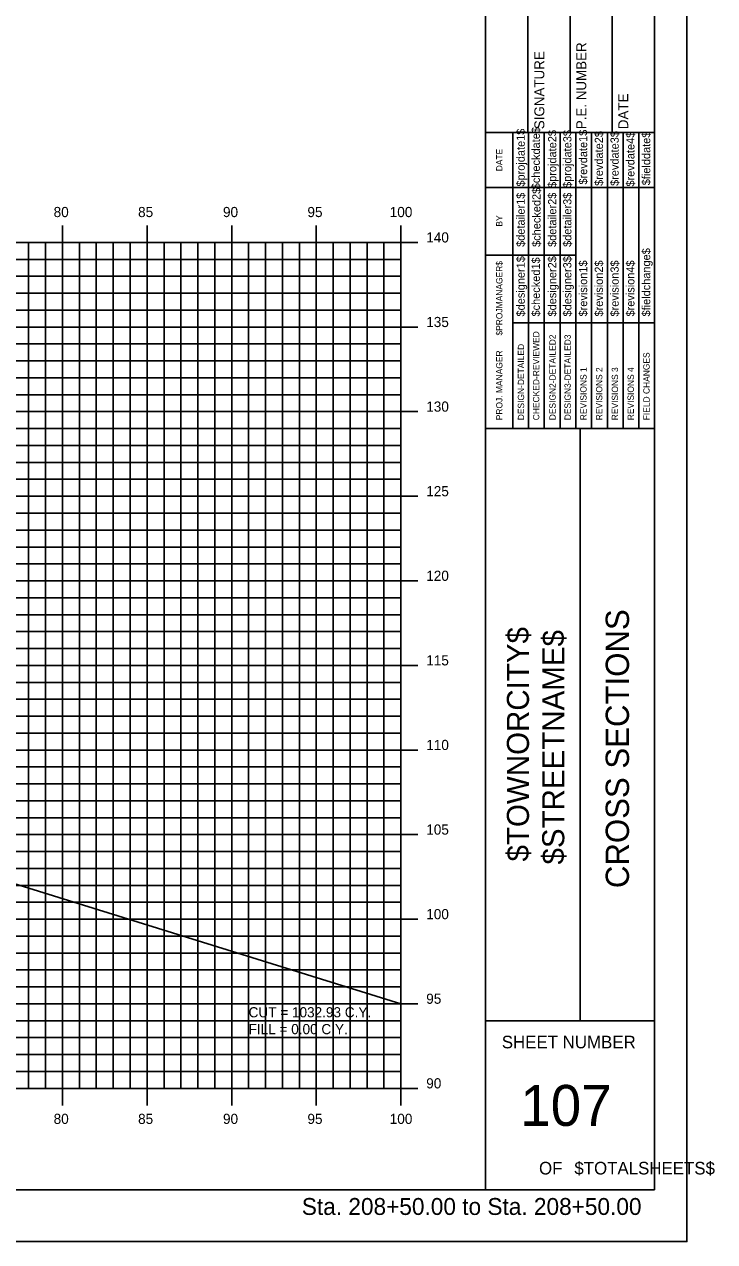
# Model space of a CAD drawing. Extents: x 850598 to 870284, y 366541 to 366651.
# Drawn here: x 869134.4 to 869175.2, y 366541.2 to 366613.1 of the extents above; entities that cross this region are included whole.
import ezdxf

# ---------------------------------------------------------------- set-up
doc = ezdxf.new("R2010")
doc.units = 0
for name, color, linetype in [('BORDER', 7, 'Continuous'), ('D_Text_Standard', 7, 'Continuous'), ('H_V ANNOTATION', 7, 'Continuous'), ('HIGHWAY_TITLE', 7, 'Continuous'), ('MAJOR', 7, 'Continuous'), ('MINOR', 7, 'Continuous'), ('PLOT BOUNDARY', 7, 'Continuous'), ('S_Roadway_Centerline', 7, 'Continuous')]:
    doc.layers.add(name, color=color, linetype=linetype)

msp = doc.modelspace()

# ---------------------------------------------------------------- linework, layer by layer
at = {"layer": 'BORDER'}
for p, q in [((869161.69, 366544.225), (869161.69, 366649.225)), ((869171.69, 366544.225), (869171.69, 366649.225)), ((869164.19, 366606.728), (869164.19, 366615.376)), ((869166.69, 366606.728), (869166.69, 366615.376)), ((869169.19, 366606.728), (869169.19, 366615.376)), ((869161.69, 366606.728), (869171.69, 366606.728)), ((869161.69, 366589.228), (869171.69, 366589.228)), ((869167.281, 366554.228), (869167.281, 366589.228)), ((869161.69, 366554.228), (869171.69, 366554.228)), ((869011.69, 366544.225), (869171.69, 366544.225))]:
    msp.add_line(p, q, dxfattribs=at)
for points in [[(869163.305, 366603.478), (869163.305, 366606.728)], [(869164.238, 366589.231), (869164.238, 366606.728)], [(869165.17, 366606.728), (869165.17, 366589.231)], [(869166.101, 366589.231), (869166.101, 366606.728)], [(869167.033, 366589.231), (869167.033, 366606.728)], [(869167.965, 366589.231), (869167.965, 366606.728)], [(869168.896, 366589.231), (869168.896, 366606.728)], [(869169.828, 366589.231), (869169.828, 366606.728)], [(869170.76, 366589.231), (869170.76, 366606.728)], [(869163.306, 366589.231), (869163.306, 366606.022)], [(869161.69, 366603.478), (869171.69, 366603.478)], [(869161.69, 366599.478), (869163.306, 366599.478)], [(869163.305, 366599.478), (869167.032, 366599.478)], [(869163.305, 366595.478), (869171.69, 366595.478)]]:
    msp.add_lwpolyline(points, dxfattribs=at)
at = {"layer": 'MAJOR'}
for p, q in [((869136.69, 366601.227), (869136.69, 366600.225)), ((869136.69, 366601.227), (869136.69, 366600.225)), ((869141.69, 366601.227), (869141.69, 366600.225)), ((869141.69, 366601.227), (869141.69, 366600.225)), ((869146.69, 366601.227), (869146.69, 366600.225)), ((869146.69, 366601.227), (869146.69, 366600.225)), ((869151.69, 366601.227), (869151.69, 366600.225)), ((869151.69, 366601.227), (869151.69, 366600.225)), ((869156.69, 366601.227), (869156.69, 366600.225)), ((869156.69, 366601.227), (869156.69, 366600.225)), ((869016.69, 366600.225), (869156.69, 366600.225)), ((869016.69, 366600.225), (869156.69, 366600.225)), ((869016.69, 366600.225), (869156.69, 366600.225)), ((869016.69, 366600.225), (869156.69, 366600.225)), ((869136.69, 366550.225), (869136.69, 366600.225)), ((869136.69, 366550.225), (869136.69, 366600.225)), ((869141.69, 366550.225), (869141.69, 366600.225)), ((869141.69, 366550.225), (869141.69, 366600.225)), ((869146.69, 366550.225), (869146.69, 366600.225)), ((869146.69, 366550.225), (869146.69, 366600.225)), ((869151.69, 366550.225), (869151.69, 366600.225)), ((869151.69, 366550.225), (869151.69, 366600.225)), ((869157.692, 366600.225), (869155.688, 366600.225)), ((869157.692, 366600.225), (869155.688, 366600.225)), ((869156.69, 366550.225), (869156.69, 366600.225)), ((869156.69, 366550.225), (869156.69, 366600.225)), ((869156.69, 366550.225), (869156.69, 366600.225)), ((869156.69, 366550.225), (869156.69, 366600.225)), ((869016.69, 366595.225), (869156.69, 366595.225)), ((869016.69, 366595.225), (869156.69, 366595.225)), ((869157.692, 366595.225), (869155.688, 366595.225)), ((869157.692, 366595.225), (869155.688, 366595.225)), ((869016.69, 366590.225), (869156.69, 366590.225)), ((869016.69, 366590.225), (869156.69, 366590.225)), ((869157.692, 366590.225), (869155.688, 366590.225)), ((869157.692, 366590.225), (869155.688, 366590.225)), ((869016.69, 366585.225), (869156.69, 366585.225)), ((869016.69, 366585.225), (869156.69, 366585.225)), ((869157.692, 366585.225), (869155.688, 366585.225)), ((869157.692, 366585.225), (869155.688, 366585.225)), ((869016.69, 366580.225), (869156.69, 366580.225)), ((869016.69, 366580.225), (869156.69, 366580.225)), ((869157.692, 366580.225), (869155.688, 366580.225)), ((869157.692, 366580.225), (869155.688, 366580.225)), ((869016.69, 366575.225), (869156.69, 366575.225)), ((869016.69, 366575.225), (869156.69, 366575.225)), ((869157.692, 366575.225), (869155.688, 366575.225)), ((869157.692, 366575.225), (869155.688, 366575.225)), ((869016.69, 366570.225), (869156.69, 366570.225)), ((869016.69, 366570.225), (869156.69, 366570.225)), ((869157.692, 366570.225), (869155.688, 366570.225)), ((869157.692, 366570.225), (869155.688, 366570.225)), ((869016.69, 366565.225), (869156.69, 366565.225)), ((869016.69, 366565.225), (869156.69, 366565.225)), ((869157.692, 366565.225), (869155.688, 366565.225)), ((869157.692, 366565.225), (869155.688, 366565.225)), ((869016.69, 366560.225), (869156.69, 366560.225)), ((869016.69, 366560.225), (869156.69, 366560.225)), ((869157.692, 366560.225), (869155.688, 366560.225)), ((869157.692, 366560.225), (869155.688, 366560.225)), ((869016.69, 366555.225), (869156.69, 366555.225)), ((869016.69, 366555.225), (869156.69, 366555.225)), ((869157.692, 366555.225), (869155.688, 366555.225)), ((869157.692, 366555.225), (869155.688, 366555.225)), ((869016.69, 366550.225), (869156.69, 366550.225)), ((869016.69, 366550.225), (869156.69, 366550.225)), ((869016.69, 366550.225), (869156.69, 366550.225)), ((869016.69, 366550.225), (869156.69, 366550.225)), ((869136.69, 366549.223), (869136.69, 366550.225)), ((869136.69, 366549.223), (869136.69, 366550.225)), ((869141.69, 366549.223), (869141.69, 366550.225)), ((869141.69, 366549.223), (869141.69, 366550.225)), ((869146.69, 366549.223), (869146.69, 366550.225)), ((869146.69, 366549.223), (869146.69, 366550.225)), ((869151.69, 366549.223), (869151.69, 366550.225)), ((869151.69, 366549.223), (869151.69, 366550.225)), ((869157.692, 366550.225), (869155.688, 366550.225)), ((869157.692, 366550.225), (869155.688, 366550.225)), ((869156.69, 366549.223), (869156.69, 366550.225)), ((869156.69, 366549.223), (869156.69, 366550.225))]:
    msp.add_line(p, q, dxfattribs=at)
at = {"layer": 'MINOR'}
for p, q in [((869134.69, 366550.225), (869134.69, 366600.225)), ((869134.69, 366550.225), (869134.69, 366600.225)), ((869135.69, 366550.225), (869135.69, 366600.225)), ((869135.69, 366550.225), (869135.69, 366600.225)), ((869137.69, 366550.225), (869137.69, 366600.225)), ((869137.69, 366550.225), (869137.69, 366600.225)), ((869138.69, 366550.225), (869138.69, 366600.225)), ((869138.69, 366550.225), (869138.69, 366600.225)), ((869139.69, 366550.225), (869139.69, 366600.225)), ((869139.69, 366550.225), (869139.69, 366600.225)), ((869140.69, 366550.225), (869140.69, 366600.225)), ((869140.69, 366550.225), (869140.69, 366600.225)), ((869142.69, 366550.225), (869142.69, 366600.225)), ((869142.69, 366550.225), (869142.69, 366600.225)), ((869143.69, 366550.225), (869143.69, 366600.225)), ((869143.69, 366550.225), (869143.69, 366600.225)), ((869144.69, 366550.225), (869144.69, 366600.225)), ((869144.69, 366550.225), (869144.69, 366600.225)), ((869145.69, 366550.225), (869145.69, 366600.225)), ((869145.69, 366550.225), (869145.69, 366600.225)), ((869147.69, 366550.225), (869147.69, 366600.225)), ((869147.69, 366550.225), (869147.69, 366600.225)), ((869148.69, 366550.225), (869148.69, 366600.225)), ((869148.69, 366550.225), (869148.69, 366600.225)), ((869149.69, 366550.225), (869149.69, 366600.225)), ((869149.69, 366550.225), (869149.69, 366600.225)), ((869150.69, 366550.225), (869150.69, 366600.225)), ((869150.69, 366550.225), (869150.69, 366600.225)), ((869152.69, 366550.225), (869152.69, 366600.225)), ((869152.69, 366550.225), (869152.69, 366600.225)), ((869153.69, 366550.225), (869153.69, 366600.225)), ((869153.69, 366550.225), (869153.69, 366600.225)), ((869154.69, 366550.225), (869154.69, 366600.225)), ((869154.69, 366550.225), (869154.69, 366600.225)), ((869155.69, 366550.225), (869155.69, 366600.225)), ((869155.69, 366550.225), (869155.69, 366600.225)), ((869016.69, 366599.225), (869156.69, 366599.225)), ((869016.69, 366599.225), (869156.69, 366599.225)), ((869156.69, 366599.225), (869155.688, 366599.225)), ((869156.69, 366599.225), (869155.688, 366599.225)), ((869016.69, 366598.225), (869156.69, 366598.225)), ((869016.69, 366598.225), (869156.69, 366598.225)), ((869156.69, 366598.225), (869155.688, 366598.225)), ((869156.69, 366598.225), (869155.688, 366598.225)), ((869016.69, 366597.225), (869156.69, 366597.225)), ((869016.69, 366597.225), (869156.69, 366597.225)), ((869156.69, 366597.225), (869155.688, 366597.225)), ((869156.69, 366597.225), (869155.688, 366597.225)), ((869016.69, 366596.225), (869156.69, 366596.225)), ((869016.69, 366596.225), (869156.69, 366596.225)), ((869156.69, 366596.225), (869155.688, 366596.225)), ((869156.69, 366596.225), (869155.688, 366596.225)), ((869016.69, 366594.225), (869156.69, 366594.225)), ((869016.69, 366594.225), (869156.69, 366594.225)), ((869156.69, 366594.225), (869155.688, 366594.225)), ((869156.69, 366594.225), (869155.688, 366594.225)), ((869016.69, 366593.225), (869156.69, 366593.225)), ((869016.69, 366593.225), (869156.69, 366593.225)), ((869156.69, 366593.225), (869155.688, 366593.225)), ((869156.69, 366593.225), (869155.688, 366593.225)), ((869016.69, 366592.225), (869156.69, 366592.225)), ((869016.69, 366592.225), (869156.69, 366592.225)), ((869156.69, 366592.225), (869155.688, 366592.225)), ((869156.69, 366592.225), (869155.688, 366592.225)), ((869016.69, 366591.225), (869156.69, 366591.225)), ((869016.69, 366591.225), (869156.69, 366591.225)), ((869156.69, 366591.225), (869155.688, 366591.225)), ((869156.69, 366591.225), (869155.688, 366591.225)), ((869016.69, 366589.225), (869156.69, 366589.225)), ((869016.69, 366589.225), (869156.69, 366589.225)), ((869156.69, 366589.225), (869155.688, 366589.225)), ((869156.69, 366589.225), (869155.688, 366589.225)), ((869016.69, 366588.225), (869156.69, 366588.225)), ((869016.69, 366588.225), (869156.69, 366588.225)), ((869156.69, 366588.225), (869155.688, 366588.225)), ((869156.69, 366588.225), (869155.688, 366588.225)), ((869016.69, 366587.225), (869156.69, 366587.225)), ((869016.69, 366587.225), (869156.69, 366587.225)), ((869156.69, 366587.225), (869155.688, 366587.225)), ((869156.69, 366587.225), (869155.688, 366587.225)), ((869016.69, 366586.225), (869156.69, 366586.225)), ((869016.69, 366586.225), (869156.69, 366586.225)), ((869156.69, 366586.225), (869155.688, 366586.225)), ((869156.69, 366586.225), (869155.688, 366586.225)), ((869016.69, 366584.225), (869156.69, 366584.225)), ((869016.69, 366584.225), (869156.69, 366584.225)), ((869156.69, 366584.225), (869155.688, 366584.225)), ((869156.69, 366584.225), (869155.688, 366584.225)), ((869016.69, 366583.225), (869156.69, 366583.225)), ((869016.69, 366583.225), (869156.69, 366583.225)), ((869156.69, 366583.225), (869155.688, 366583.225)), ((869156.69, 366583.225), (869155.688, 366583.225)), ((869016.69, 366582.225), (869156.69, 366582.225)), ((869016.69, 366582.225), (869156.69, 366582.225)), ((869156.69, 366582.225), (869155.688, 366582.225)), ((869156.69, 366582.225), (869155.688, 366582.225)), ((869016.69, 366581.225), (869156.69, 366581.225)), ((869016.69, 366581.225), (869156.69, 366581.225)), ((869156.69, 366581.225), (869155.688, 366581.225)), ((869156.69, 366581.225), (869155.688, 366581.225)), ((869016.69, 366579.225), (869156.69, 366579.225)), ((869016.69, 366579.225), (869156.69, 366579.225)), ((869156.69, 366579.225), (869155.688, 366579.225)), ((869156.69, 366579.225), (869155.688, 366579.225)), ((869016.69, 366578.225), (869156.69, 366578.225)), ((869016.69, 366578.225), (869156.69, 366578.225)), ((869156.69, 366578.225), (869155.688, 366578.225)), ((869156.69, 366578.225), (869155.688, 366578.225)), ((869016.69, 366577.225), (869156.69, 366577.225)), ((869016.69, 366577.225), (869156.69, 366577.225)), ((869156.69, 366577.225), (869155.688, 366577.225)), ((869156.69, 366577.225), (869155.688, 366577.225)), ((869016.69, 366576.225), (869156.69, 366576.225)), ((869016.69, 366576.225), (869156.69, 366576.225)), ((869156.69, 366576.225), (869155.688, 366576.225)), ((869156.69, 366576.225), (869155.688, 366576.225)), ((869016.69, 366574.225), (869156.69, 366574.225)), ((869016.69, 366574.225), (869156.69, 366574.225)), ((869156.69, 366574.225), (869155.688, 366574.225)), ((869156.69, 366574.225), (869155.688, 366574.225)), ((869016.69, 366573.225), (869156.69, 366573.225)), ((869016.69, 366573.225), (869156.69, 366573.225)), ((869156.69, 366573.225), (869155.688, 366573.225)), ((869156.69, 366573.225), (869155.688, 366573.225)), ((869016.69, 366572.225), (869156.69, 366572.225)), ((869016.69, 366572.225), (869156.69, 366572.225)), ((869156.69, 366572.225), (869155.688, 366572.225)), ((869156.69, 366572.225), (869155.688, 366572.225)), ((869016.69, 366571.225), (869156.69, 366571.225)), ((869016.69, 366571.225), (869156.69, 366571.225)), ((869156.69, 366571.225), (869155.688, 366571.225)), ((869156.69, 366571.225), (869155.688, 366571.225)), ((869016.69, 366569.225), (869156.69, 366569.225)), ((869016.69, 366569.225), (869156.69, 366569.225)), ((869156.69, 366569.225), (869155.688, 366569.225)), ((869156.69, 366569.225), (869155.688, 366569.225)), ((869016.69, 366568.225), (869156.69, 366568.225)), ((869016.69, 366568.225), (869156.69, 366568.225)), ((869156.69, 366568.225), (869155.688, 366568.225)), ((869156.69, 366568.225), (869155.688, 366568.225)), ((869016.69, 366567.225), (869156.69, 366567.225)), ((869016.69, 366567.225), (869156.69, 366567.225)), ((869156.69, 366567.225), (869155.688, 366567.225)), ((869156.69, 366567.225), (869155.688, 366567.225)), ((869016.69, 366566.225), (869156.69, 366566.225)), ((869016.69, 366566.225), (869156.69, 366566.225)), ((869156.69, 366566.225), (869155.688, 366566.225)), ((869156.69, 366566.225), (869155.688, 366566.225)), ((869016.69, 366564.225), (869156.69, 366564.225)), ((869016.69, 366564.225), (869156.69, 366564.225)), ((869156.69, 366564.225), (869155.688, 366564.225)), ((869156.69, 366564.225), (869155.688, 366564.225)), ((869016.69, 366563.225), (869156.69, 366563.225)), ((869016.69, 366563.225), (869156.69, 366563.225)), ((869156.69, 366563.225), (869155.688, 366563.225)), ((869156.69, 366563.225), (869155.688, 366563.225)), ((869016.69, 366562.225), (869156.69, 366562.225)), ((869016.69, 366562.225), (869156.69, 366562.225)), ((869156.69, 366562.225), (869155.688, 366562.225)), ((869156.69, 366562.225), (869155.688, 366562.225)), ((869016.69, 366561.225), (869156.69, 366561.225)), ((869016.69, 366561.225), (869156.69, 366561.225)), ((869156.69, 366561.225), (869155.688, 366561.225)), ((869156.69, 366561.225), (869155.688, 366561.225)), ((869016.69, 366559.225), (869156.69, 366559.225)), ((869016.69, 366559.225), (869156.69, 366559.225)), ((869156.69, 366559.225), (869155.688, 366559.225)), ((869156.69, 366559.225), (869155.688, 366559.225)), ((869016.69, 366558.225), (869156.69, 366558.225)), ((869016.69, 366558.225), (869156.69, 366558.225)), ((869156.69, 366558.225), (869155.688, 366558.225)), ((869156.69, 366558.225), (869155.688, 366558.225)), ((869016.69, 366557.225), (869156.69, 366557.225)), ((869016.69, 366557.225), (869156.69, 366557.225)), ((869156.69, 366557.225), (869155.688, 366557.225)), ((869156.69, 366557.225), (869155.688, 366557.225)), ((869016.69, 366556.225), (869156.69, 366556.225)), ((869016.69, 366556.225), (869156.69, 366556.225)), ((869156.69, 366556.225), (869155.688, 366556.225)), ((869156.69, 366556.225), (869155.688, 366556.225)), ((869016.69, 366554.225), (869156.69, 366554.225)), ((869016.69, 366554.225), (869156.69, 366554.225)), ((869156.69, 366554.225), (869155.688, 366554.225)), ((869156.69, 366554.225), (869155.688, 366554.225)), ((869016.69, 366553.225), (869156.69, 366553.225)), ((869016.69, 366553.225), (869156.69, 366553.225)), ((869156.69, 366553.225), (869155.688, 366553.225)), ((869156.69, 366553.225), (869155.688, 366553.225)), ((869016.69, 366552.225), (869156.69, 366552.225)), ((869016.69, 366552.225), (869156.69, 366552.225)), ((869156.69, 366552.225), (869155.688, 366552.225)), ((869156.69, 366552.225), (869155.688, 366552.225)), ((869016.69, 366551.225), (869156.69, 366551.225)), ((869016.69, 366551.225), (869156.69, 366551.225)), ((869156.69, 366551.225), (869155.688, 366551.225)), ((869156.69, 366551.225), (869155.688, 366551.225))]:
    msp.add_line(p, q, dxfattribs=at)
at = {"layer": 'PLOT BOUNDARY'}
msp.add_lwpolyline([(869003.597, 366541.166), (869173.597, 366541.166), (869173.597, 366651.166), (869003.597, 366651.166)], close=True, dxfattribs=at)
at = {"layer": 'S_Roadway_Centerline'}
msp.add_lwpolyline([(869086.501, 366582.339), (869091.481, 366581.256), (869093.587, 366580.575), (869098.526, 366579.134), (869108.606, 366573.806), (869112.393, 366571.882), (869115.801, 366570.694), (869119.7, 366569.488), (869122.011, 366567.299), (869122.683, 366566.69), (869124.422, 366565.258), (869156.69, 366555.23)], dxfattribs=at)

# ---------------------------------------------------------------- texts
at = {"layer": 'BORDER'}
for s, height, rotation, p in [('SIGNATURE', 0.5906, 90, (869165.171, 366606.92)), ('P.E. NUMBER', 0.59055, 90, (869167.651, 366606.92)), ('DATE', 0.5906, 90, (869170.132, 366606.92)), ('$projdate1$', 0.48455, 90, (869164.013, 366603.529)), ('$checkdate$', 0.48455, 90, (869164.908, 366603.371)), ('$projdate2$', 0.48455, 90, (869165.877, 366603.45)), ('$projdate3$', 0.48455, 90, (869166.771, 366603.45)), ('$revdate1$', 0.4845, 90, (869167.703, 366603.647)), ('$revdate2$', 0.4845, 90, (869168.635, 366603.568)), ('$revdate3$', 0.4845, 90, (869169.566, 366603.568)), ('$revdate4$', 0.4845, 90, (869170.498, 366603.529)), ('$fielddate$', 0.48455, 90, (869171.43, 366603.607)), ('DATE', 0.3714, 90, (869162.695, 366604.434)), ('$checked2$', 0.4845, 90, (869164.945, 366599.963)), ('$detailer1$', 0.48455, 90, (869164.013, 366599.963)), ('$detailer2$', 0.48455, 90, (869165.877, 366599.963)), ('$detailer3$', 0.48455, 90, (869166.771, 366599.963)), ('BY', 0.3714, 90, (869162.695, 366601.163)), ('$fieldchange$', 0.48455, 90, (869171.43, 366595.851)), ('$designer1$', 0.48455, 90, (869164.013, 366595.851)), ('$checked1$', 0.4845, 90, (869164.908, 366595.851)), ('$designer2$', 0.48455, 90, (869165.877, 366595.851)), ('$designer3$', 0.48455, 90, (869166.771, 366595.851)), ('$revision1$', 0.48455, 90, (869167.703, 366595.851)), ('$revision2$', 0.48455, 90, (869168.635, 366595.851)), ('$revision3$', 0.48455, 90, (869169.566, 366595.851)), ('$revision4$', 0.48455, 90, (869170.498, 366595.851)), ('$PROJMANAGER$', 0.37275, 90, (869162.695, 366594.723)), ('CHECKED-REVIEWED', 0.37275, 90, (869164.871, 366589.716)), ('DESIGN-DETAILED', 0.37275, 90, (869163.977, 366589.716)), ('DESIGN2-DETAILED2', 0.37275, 90, (869165.84, 366589.716)), ('DESIGN3-DETAILED3', 0.37275, 90, (869166.735, 366589.716)), ('PROJ. MANAGER', 0.37275, 90, (869162.695, 366589.716)), ('FIELD CHANGES', 0.37275, 90, (869171.393, 366589.716)), ('REVISIONS 1', 0.37275, 90, (869167.666, 366589.716)), ('REVISIONS 2', 0.37275, 90, (869168.598, 366589.716)), ('REVISIONS 3', 0.37275, 90, (869169.53, 366589.716)), ('REVISIONS 4', 0.37275, 90, (869170.462, 366589.716)), ('CROSS SECTIONS', 1.37787, 90, (869170.175, 366562.062)), ('SHEET NUMBER', 0.74527, 360, (869162.656, 366552.592)), ('107', 2.4194, 360, (869163.751, 366548.008)), ('OF', 0.7453, 360, (869164.857, 366545.138)), ('$TOTALSHEETS$', 0.74527, 360, (869166.947, 366545.138))]:
    msp.add_text(s, height=height, rotation=rotation, dxfattribs=at).set_placement(p)
at = {"layer": 'D_Text_Standard'}
for s, p in [('CUT = 1032.93 C.Y.', (869147.69, 366554.425)), ('FILL = 0.00 C.Y.', (869147.69, 366553.429))]:
    msp.add_text(s, height=0.6, dxfattribs=at).set_placement(p)
at = {"layer": 'H_V ANNOTATION'}
for s, height, p in [('80', 0.6, (869136.166, 366601.725)), ('85', 0.6, (869141.158, 366601.725)), ('90', 0.6, (869146.176, 366601.725)), ('95', 0.6, (869151.168, 366601.725)), ('100', 0.6, (869156.032, 366601.725)), ('140', 0.6, (869158.19, 366600.225)), ('135', 0.6, (869158.19, 366595.225)), ('130', 0.6, (869158.19, 366590.225)), ('125', 0.6, (869158.19, 366585.225)), ('120', 0.6, (869158.19, 366580.225)), ('115', 0.6, (869158.19, 366575.225)), ('110', 0.6, (869158.19, 366570.225)), ('105', 0.6, (869158.19, 366565.225)), ('100', 0.6, (869158.19, 366560.225)), ('95', 0.6, (869158.19, 366555.225)), ('90', 0.6, (869158.19, 366550.225)), ('80', 0.6, (869136.166, 366548.125)), ('85', 0.6, (869141.158, 366548.125)), ('90', 0.6, (869146.176, 366548.125)), ('95', 0.6, (869151.168, 366548.125)), ('100', 0.6, (869156.032, 366548.125)), ('Sta. 208+50.00 to Sta. 208+50.00', 1.0002, (869150.836, 366542.745))]:
    msp.add_text(s, height=height, dxfattribs=at).set_placement(p)
at = {"layer": 'HIGHWAY_TITLE'}
for s, p in [('$TOWNORCITY$', (869164.263, 366563.637)), ('$STREETNAME$', (869166.35, 366563.457))]:
    msp.add_text(s, height=1.30428, rotation=90, dxfattribs=at).set_placement(p)

doc.saveas('drawing.dxf')
